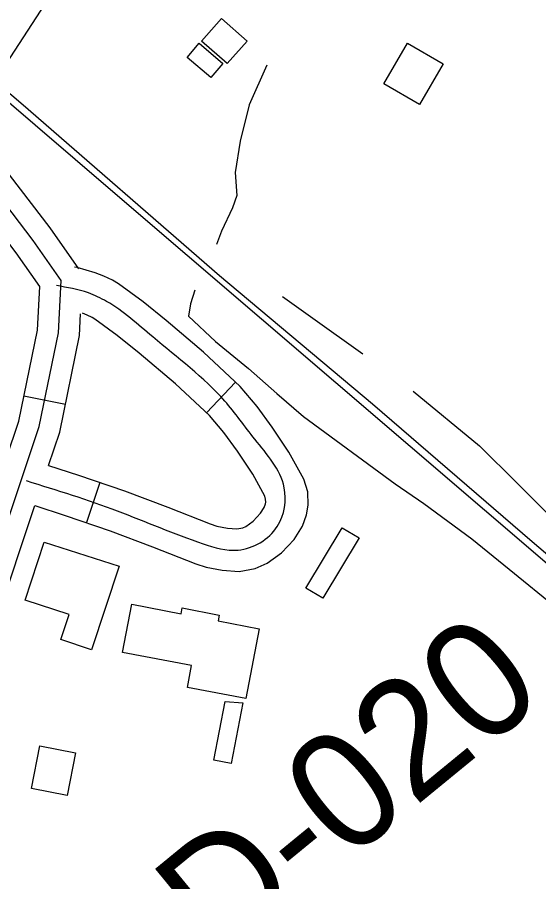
# Model space of a CAD drawing. Extents: x 3424494 to 3462436, y 522220 to 547718.
# Drawn here: x 3439589 to 3439959, y 538640 to 539254 of the extents above; entities that cross this region are included whole.
import ezdxf

# ---------------------------------------------------------------- set-up
doc = ezdxf.new("R2010")
doc.units = 0
for name, color, linetype in [('V-BLDG-OTLN', 7, 'Continuous'), ('V-RAIL-TRAK', 7, 'Continuous'), ('V-RIVR-RANG-IDEN', 7, 'Continuous'), ('V-ROAD-CNTR', 7, 'Continuous'), ('V-TOPO-SHOR', 7, 'Continuous')]:
    doc.layers.add(name, color=color, linetype=linetype)

msp = doc.modelspace()

# ---------------------------------------------------------------- linework, layer by layer
at = {"layer": 'V-BLDG-OTLN'}
for points in [[(3439733.45, 539253.17), (3439751.59, 539237.12), (3439737.5, 539221.18), (3439719.36, 539237.23)], [(3439709.02, 539225.6), (3439717.64, 539235.65), (3439734.41, 539221.27), (3439725.8, 539211.23)], [(3439865.46, 539235.71), (3439890.7, 539221.09), (3439873.97, 539192.2), (3439848.73, 539206.82)], [(3439831.15, 538884.52), (3439805.43, 538841.64), (3439793.42, 538848.84), (3439819.14, 538891.72)], [(3439660.71, 538864.29), (3439641.25, 538805.05), (3439619.4, 538812.23), (3439625.26, 538830.05), (3439594.04, 538840.31), (3439607.56, 538881.44)], [(3439669.75, 538837.44), (3439704.79, 538830.52), (3439705.58, 538834.7), (3439731.83, 538829.67), (3439731.04, 538825.57), (3439760.14, 538820), (3439750.64, 538770.38), (3439709.24, 538778.3), (3439712.21, 538793.81), (3439663.19, 538803.19)], [(3439736.14, 538768.24), (3439748.64, 538767.4), (3439740.23, 538724.39), (3439728.04, 538726.78)], [(3439598.68, 538706.58), (3439604.63, 538736.77), (3439629.79, 538731.81), (3439623.83, 538701.62)]]:
    msp.add_lwpolyline(points, close=True, dxfattribs=at)
at = {"layer": 'V-RAIL-TRAK'}
msp.add_lwpolyline([(3439566.77, 539213.83), (3439592.72, 539191.94), (3439731.93, 539070.7), (3439840.52, 538979.69), (3439953.91, 538882), (3440047.61, 538802.14), (3440134.21, 538728.67), (3440241.13, 538636.05), (3440368.09, 538527.23), (3440465.04, 538445.33), (3440581.33, 538344.62), (3440653.67, 538282.24), (3440723.79, 538222.6), (3440826.54, 538135.65), (3440939.7, 538038.49), (3440956.42, 538024.14), (3441040.12, 537953.69), (3441127.09, 537882.52), (3441269.49, 537772.72), (3441390, 537685.73), (3441403.07, 537677.29), (3441475.66, 537630.37)], dxfattribs=at)
at = {"layer": 'V-ROAD-CNTR'}
for p, q in [((3439722.86, 538973.15), (3439743.38, 538995.04)), ((3439593.28, 538985.4), (3439622.67, 538979.37)), ((3439647.21, 538923.71), (3439637.53, 538895.31))]:
    msp.add_line(p, q, dxfattribs=at)
for points in [[(3432086.35, 545626.63), (3433017.49, 544826.15), (3436584.01, 541768.29), (3439656.25, 539130.43), (3440791.29, 538157.35)], [(3439632.19, 539075.55), (3439611.97, 539104.49), (3439577.55, 539149.39), (3439558.44, 539180.08), (3439574.4, 539211.79), (3439608.16, 539263.21), (3439631.84, 539298.63), (3439662.52, 539342.66), (3439697.44, 539377.49), (3439737.53, 539401.77), (3439798.85, 539452.54), (3439834.34, 539493.27), (3439869.28, 539542.9), (3439911.35, 539601.79)], [(3439515.95, 538410.75), (3439514.22, 538574.98), (3439516.45, 538666.35), (3439526.4, 538747.79), (3439544.73, 538834.34), (3439589.58, 538967.39), (3439602.83, 539031.91), (3439604.45, 539062.89), (3439587.76, 539086.77), (3439552.85, 539132.3), (3439531.79, 539166.12)], [(3439559.22, 538830.38), (3439604.09, 538963.47), (3439617.76, 539030), (3439619.69, 539067.25), (3439599.86, 539095.63), (3439565.2, 539140.84)], [(3439601.01, 538907.37), (3439622.55, 538900.42), (3439654.42, 538889.55), (3439684.59, 538878.17), (3439715.3, 538866.13), (3439722.58, 538863.78), (3439733.84, 538861.46), (3439746.06, 538860.72), (3439757.29, 538862.67), (3439765.88, 538866.5), (3439775.93, 538873.84), (3439784.97, 538883.42), (3439790.9, 538892.78), (3439793.81, 538900.94), (3439794.96, 538907.79), (3439794.62, 538917.27), (3439791.82, 538926.05), (3439781.28, 538945.36), (3439769.43, 538963.12), (3439758.68, 538977.8), (3439746.64, 538991.98), (3439720.76, 539016.24), (3439694.25, 539038.72), (3439677.78, 539052.03), (3439660.24, 539064.82), (3439655.98, 539067.41), (3439649.89, 539070.3), (3439643.71, 539072.63), (3439631.06, 539076.33), (3439629.24, 539076.62)], [(3439610.59, 538935.8), (3439632, 538928.9), (3439664.56, 538917.79), (3439695.36, 538906.17), (3439725.38, 538894.4), (3439730.23, 538892.84), (3439737.8, 538891.28), (3439744.38, 538890.88), (3439748.49, 538891.59), (3439750.75, 538892.6), (3439756, 538896.44), (3439761.17, 538901.92), (3439763.77, 538906.01), (3439764.67, 538908.53), (3439764.87, 538909.75), (3439764.79, 538912.07), (3439764.11, 538914.2), (3439755.58, 538929.82), (3439744.84, 538945.92), (3439735.11, 538959.21), (3439724.88, 538971.27), (3439700.79, 538993.84), (3439675.12, 539015.61), (3439659.5, 539028.23), (3439643.57, 539039.84), (3439641.7, 539040.98), (3439638.14, 539042.67), (3439634.89, 539043.9)], [(3439610.59, 538935.8), (3439618.6, 538959.55), (3439632.68, 539028.09), (3439633.48, 539043.47)], [(3439490.97, 537694.01), (3439540.89, 538153.99), (3439546.4, 538212.98), (3439547.21, 538304.28), (3439545.8, 538425.39), (3439544.23, 538574.77), (3439546.41, 538664.16), (3439556.02, 538742.85), (3439573.71, 538826.41), (3439601.01, 538907.37)]]:
    msp.add_lwpolyline(points, dxfattribs=at)
msp.add_spline([(3439594.87, 538925.11), (3439659.49, 538903.67), (3439720.34, 538880.27), (3439745.22, 538875.8), (3439773.07, 538892.67), (3439777.96, 538920.12), (3439757.14, 538954.52), (3439735.76, 538981.63), (3439684.68, 539027.16), (3439651.9, 539052.33), (3439638.96, 539058.4), (3439616.31, 539063.55)], degree=3, dxfattribs=at)
at = {"layer": 'V-TOPO-SHOR'}
for points in [[(3439765.69, 539220.05), (3439753.12, 539191.89), (3439746.79, 539166.11), (3439743.24, 539143.95), (3439744.45, 539127.49), (3439741.18, 539118.86), (3439733.49, 539102.2), (3439730, 539092.8)], [(3439714.65, 539060.44), (3439711.35, 539050.65), (3439710.01, 539041.79), (3439729.16, 539023.8), (3439752.55, 539004.75), (3439772.67, 538986.94), (3439791.67, 538970.69), (3439856.6, 538922.76), (3439877, 538908.8), (3439911.09, 538883.74), (3439937.71, 538862.31), (3439971.94, 538834.35), (3440009.78, 538803.98), (3440042.62, 538774.31), (3440082.02, 538735.22), (3440109.76, 538711.83), (3440147.23, 538681.86), (3440189.59, 538645.42), (3440239.36, 538602.63)], [(3439776.8, 539055.87), (3439798.33, 539040.54), (3439833.77, 539015.06)], [(3439869.56, 538988.61), (3439916.52, 538949.94), (3439943.23, 538923.29), (3439966.72, 538899.99), (3440000.87, 538868.55), (3440037, 538839.58), (3440083.44, 538803.62), (3440132.19, 538758.73), (3440186.86, 538709.66), (3440251.05, 538653.81), (3440293.81, 538617.74), (3440325.16, 538591.38), (3440368.66, 538553.94), (3440413.71, 538516.67), (3440471.08, 538467.34), (3440519, 538428.66), (3440555.94, 538401.41), (3440603.41, 538359.82), (3440640.51, 538321.17)]]:
    msp.add_lwpolyline(points, dxfattribs=at)

# ---------------------------------------------------------------- texts
at = {"layer": 'V-RIVR-RANG-IDEN'}
msp.add_text('D-020', height=83, rotation=39.34433, dxfattribs=at).set_placement((3439731.9, 538579.54))

doc.saveas('drawing.dxf')
